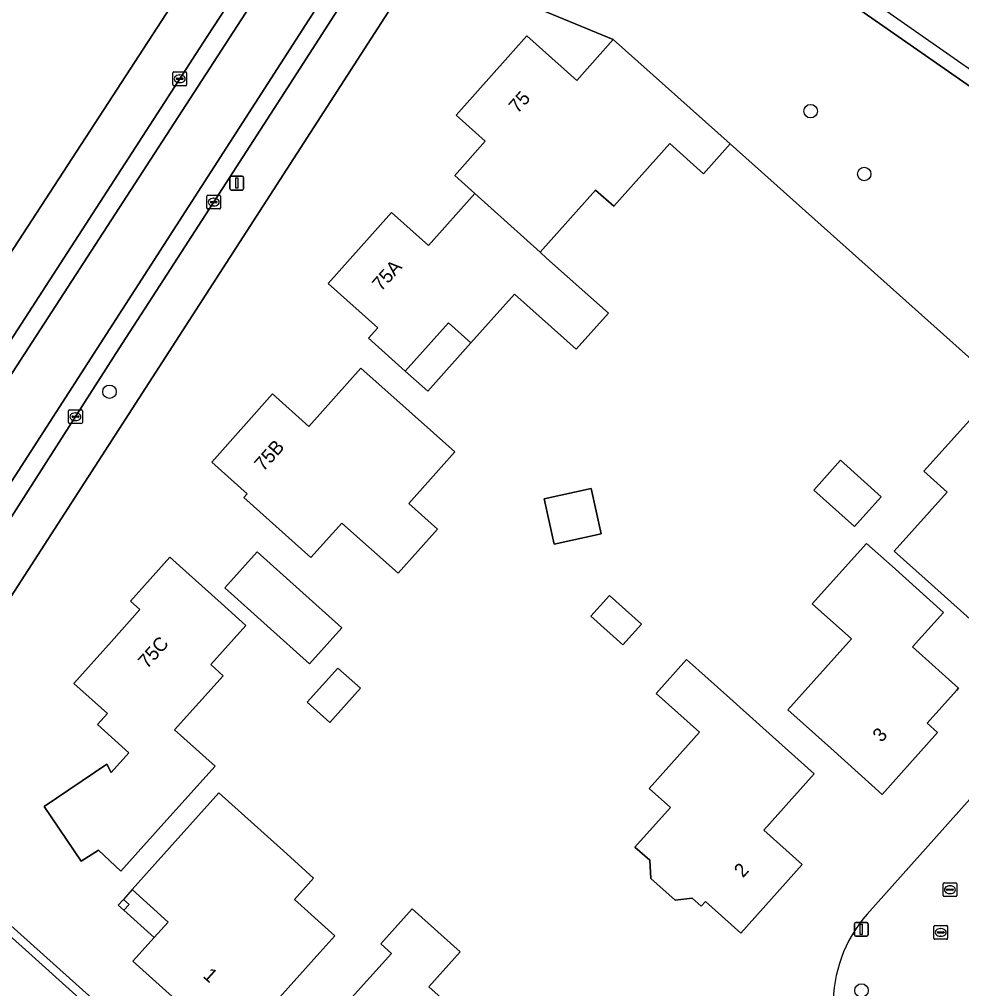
# Model space of a CAD drawing. Extents: x 157648 to 158502, y 379212 to 380938.
# Drawn here: x 158332.6 to 158400.9, y 380315 to 380385.3 of the extents above; entities that cross this region are included whole.
import ezdxf

# ---------------------------------------------------------------- set-up
doc = ezdxf.new("R2010")
doc.units = 0
for name, color, linetype in [('IMGEO_Boom', 7, 'Continuous'), ('IMGEO_Erf', 7, 'Continuous'), ('IMGEO_Groenvoorziening', 7, 'Continuous'), ('IMGEO_Kolk', 7, 'Continuous'), ('IMGEO_Lichtmast', 7, 'Continuous'), ('IMGEO_Pand', 7, 'Continuous'), ('IMGEO_Pand_nummerreeks', 7, 'Continuous'), ('IMGEO_Pand_overbouw', 7, 'Continuous'), ('IMGEO_Rijbaan_lokaal_gesloten', 7, 'Continuous'), ('IMGEO_Rijbaan_lokaal_open', 7, 'Continuous'), ('IMGEO_Rioolput', 7, 'Continuous'), ('IMGEO_Voetpad_halfverhard', 7, 'Continuous'), ('IMGEO_Voetpad_open', 7, 'Continuous')]:
    doc.layers.add(name, color=color, linetype=linetype)

msp = doc.modelspace()

# ---------------------------------------------------------------- linework, layer by layer
at = {"layer": 'IMGEO_Boom'}
for centre in [(158389.933, 380378.601), (158393.821, 380374.044), (158339.099, 380358.249), (158393.623, 380314.818)]:
    msp.add_circle(centre, 0.489, dxfattribs=at)
at = {"layer": 'IMGEO_Erf'}
for points in [[(158316.304, 380344.56), (158318.204, 380347.27), (158351.3, 380398.128)], [(158419.585, 380344.516), (158384.11, 380376.231), (158382.179, 380374.067), (158379.725, 380376.256), (158375.66, 380371.701), (158374.337, 380372.882), (158370.314, 380368.375), (158370.793, 380367.947), (158375.27, 380363.952), (158372.94, 380361.341), (158368.463, 380365.336), (158365.306, 380361.798), (158363.677, 380363.248), (158360.547, 380359.74), (158357.872, 380362.126), (158358.554, 380362.889), (158354.947, 380366.107), (158359.542, 380371.257), (158362.221, 380368.867), (158365.588, 380372.639), (158364.13, 380373.94), (158366.345, 380376.422), (158364.227, 380378.312), (158369.358, 380384.063), (158372.973, 380380.837), (158375.622, 380383.806), (158361.728, 380389.558), (158328.274, 380337.71)], [(158394.031, 380320.367), (158410.74, 380339.08)], [(158328.87, 380322.271), (158368.445, 380286.775), (158375.993, 380286.676), (158378.309, 380289.272), (158394.201, 380307.087)]]:
    msp.add_lwpolyline(points, dxfattribs=at)
for points in [[(158360.024, 380345.08), (158355.936, 380348.728), (158353.707, 380346.23), (158352.567, 380347.248), (158348.836, 380350.576), (158349.085, 380350.855), (158346.509, 380353.153), (158350.913, 380358.088), (158353.544, 380355.74), (158357.315, 380359.966), (158361.046, 380356.637), (158364.131, 380353.884), (158360.797, 380350.148), (158362.884, 380348.285)], [(158396.001, 380346.677), (158399.838, 380350.967), (158398.148, 380352.478), (158402.774, 380357.649), (158409.697, 380351.455), (158413.423, 380348.121), (158408.781, 380342.932), (158405.788, 380345.611), (158401.967, 380341.34), (158398.241, 380344.674)], [(158390.163, 380351.114), (158392.11, 380353.281), (158395.052, 380350.639), (158393.105, 380348.472)], [(158371.338, 380347.206), (158370.62, 380350.479), (158374.022, 380351.226), (158374.741, 380347.953)], [(158393.996, 380347.248), (158395.843, 380345.59), (158399.562, 380342.249), (158397.311, 380339.742), (158400.653, 380336.741), (158400.512, 380336.585), (158398.381, 380334.212), (158399.143, 380333.527), (158395.118, 380329.046), (158391.398, 380332.387), (158388.283, 380335.185), (158392.892, 380340.316), (158390.057, 380342.863)], [(158348.988, 380341.29), (158346.444, 380338.456), (158347.339, 380337.653), (158343.819, 380333.731), (158346.759, 380331.093), (158343.254, 380327.187), (158339.914, 380323.465), (158338.29, 380324.99), (158337.052, 380324.195), (158334.36, 380328.157), (158338.909, 380331.243), (158339.217, 380330.643), (158340.493, 380332.065), (158338.223, 380334.102), (158338.944, 380334.905), (158336.503, 380337.096), (158339.234, 380340.139), (158341.304, 380342.445), (158340.614, 380343.064), (158343.468, 380346.245), (158347.188, 380342.905)], [(158353.601, 380338.522), (158347.462, 380344.033), (158349.8, 380346.637), (158355.939, 380341.126)], [(158374.005, 380341.963), (158375.351, 380343.468), (158377.672, 380341.392), (158376.326, 380339.887)], [(158381.871, 380333.563), (158378.74, 380336.365), (158380.94, 380338.824), (158384.071, 380336.022), (158386.47, 380333.876), (158390.196, 380330.543), (158386.537, 380326.452), (158389.318, 380323.964), (158384.867, 380318.989), (158382.307, 380321.279), (158381.991, 380320.927), (158381.336, 380321.513), (158380.122, 380321.377), (158378.36, 380322.953), (158378.265, 380324.261), (158377.197, 380325.216), (158379.773, 380328.095), (158378.221, 380329.483)], [(158355.071, 380334.267), (158353.436, 380335.735), (158355.659, 380338.21), (158357.294, 380336.742)], [(158355.447, 380318.787), (158354.355, 380317.57), (158351.014, 380313.849), (158350.736, 380314.098), (158347.711, 380310.729), (158340.792, 380316.939), (158342.332, 380318.654), (158343.34, 380319.777), (158340.742, 380322.142), (158344.082, 380325.864), (158347.027, 380329.146), (158351.947, 380324.73), (158353.898, 380322.979), (158352.505, 380321.427)], [(158340.144, 380320.652), (158339.734, 380321.019), (158340.101, 380321.428), (158340.511, 380321.061)], [(158364.043, 380313.479), (158361.873, 380311.061), (158362.614, 380310.396), (158366.008, 380310.469), (158369.233, 380307.574), (158366.877, 380304.95), (158364.506, 380302.309), (158361.166, 380298.587), (158356.164, 380303.077), (158357.031, 380304.043), (158355.752, 380305.191), (158354.244, 380306.544), (158356.477, 380309.032), (158353.964, 380311.288), (158357.304, 380315.009), (158359.55, 380317.511), (158358.771, 380318.21), (158361.051, 380320.752), (158364.534, 380317.626), (158362.253, 380315.085)]]:
    msp.add_lwpolyline(points, close=True, dxfattribs=at)
msp.add_arc((158401.513, 380313.822), 9.941, 138.82146, 222.64537, dxfattribs=at)
at = {"layer": 'IMGEO_Groenvoorziening'}
msp.add_lwpolyline([(158402.947, 380379.387), (158369.975, 380402.34), (158361.728, 380389.558), (158375.622, 380383.806), (158384.11, 380376.231), (158419.585, 380344.516), (158420.553, 380345.607), (158421.612, 380346.776), (158418.197, 380350.76), (158415.028, 380355.312), (158413.645, 380359.519), (158410.836, 380367.337), (158408.791, 380371.576), (158405.765, 380376.056)], close=True, dxfattribs=at)
at = {"layer": 'IMGEO_Kolk'}
for p, q in [((158343.689, 380380.525), (158343.689, 380381.377)), ((158343.764, 380381.451), (158344.616, 380381.451)), ((158344.177, 380381.231), (158344.202, 380381.231)), ((158344.69, 380381.377), (158344.69, 380380.525)), ((158343.948, 380380.945), (158343.948, 380380.957)), ((158344.386, 380380.908), (158343.988, 380380.908)), ((158343.991, 380380.994), (158344.389, 380380.994)), ((158344.2, 380380.671), (158344.175, 380380.671)), ((158344.432, 380380.957), (158344.432, 380380.945)), ((158344.616, 380380.451), (158343.764, 380380.451)), ((158346.151, 380371.581), (158346.151, 380372.433)), ((158346.226, 380372.507), (158347.078, 380372.507)), ((158346.453, 380372.05), (158346.851, 380372.05)), ((158346.639, 380372.287), (158346.664, 380372.287)), ((158347.152, 380372.433), (158347.152, 380371.581)), ((158347.078, 380371.507), (158346.226, 380371.507)), ((158346.41, 380372.001), (158346.41, 380372.013)), ((158346.848, 380371.964), (158346.45, 380371.964)), ((158346.662, 380371.727), (158346.637, 380371.727)), ((158346.894, 380372.013), (158346.894, 380372.001)), ((158336.127, 380356.012), (158336.127, 380356.864)), ((158336.202, 380356.938), (158337.054, 380356.938)), ((158336.615, 380356.718), (158336.64, 380356.718)), ((158337.128, 380356.864), (158337.128, 380356.012)), ((158337.054, 380355.938), (158336.202, 380355.938)), ((158336.386, 380356.432), (158336.386, 380356.444)), ((158336.824, 380356.395), (158336.426, 380356.395)), ((158336.429, 380356.481), (158336.827, 380356.481)), ((158336.638, 380356.158), (158336.613, 380356.158)), ((158336.87, 380356.444), (158336.87, 380356.432))]:
    msp.add_line(p, q, dxfattribs=at)
for points in [[(158343.689, 380380.525), (158343.689, 380381.377)], [(158343.764, 380381.451), (158344.616, 380381.451)], [(158344.69, 380381.377), (158344.69, 380380.525)], [(158344.616, 380380.451), (158343.764, 380380.451)], [(158346.151, 380371.581), (158346.151, 380372.433)], [(158346.226, 380372.507), (158347.078, 380372.507)], [(158347.152, 380372.433), (158347.152, 380371.581)], [(158347.078, 380371.507), (158346.226, 380371.507)], [(158336.127, 380356.012), (158336.127, 380356.864)], [(158336.202, 380356.938), (158337.054, 380356.938)], [(158337.128, 380356.864), (158337.128, 380356.012)], [(158337.054, 380355.938), (158336.202, 380355.938)]]:
    msp.add_lwpolyline(points, dxfattribs=at)
for centre, radius, start, end in [((158343.766, 380381.375), 0.0765, 91.55205, 178.44795), ((158343.766, 380381.375), 0.0765, 91.55205, 178.44795), ((158344.614, 380381.375), 0.0765, 1.55205, 88.44795), ((158344.614, 380381.375), 0.0765, 1.55205, 88.44795), ((158343.766, 380380.527), 0.0765, 181.55205, 268.44795), ((158343.766, 380380.527), 0.0765, 181.55205, 268.44795), ((158343.988, 380380.954), 0.0403, 85.87752, 175.75265), ((158343.985, 380380.944), 0.0366, 178.93798, 274.71019), ((158344.389, 380380.951), 0.043, 264.86636, 352.45326), ((158344.393, 380380.956), 0.0386, 1.73085, 96.63898), ((158344.614, 380380.527), 0.0765, 271.55205, 358.44795), ((158344.614, 380380.527), 0.0765, 271.55205, 358.44795), ((158346.228, 380372.431), 0.0765, 91.55205, 178.44795), ((158346.228, 380372.431), 0.0765, 91.55205, 178.44795), ((158346.45, 380372.01), 0.0403, 85.87752, 175.75265), ((158346.855, 380372.012), 0.0386, 1.73085, 96.63898), ((158347.076, 380372.431), 0.0765, 1.55205, 88.44795), ((158347.076, 380372.431), 0.0765, 1.55205, 88.44795), ((158346.228, 380371.583), 0.0765, 181.55205, 268.44795), ((158346.228, 380371.583), 0.0765, 181.55205, 268.44795), ((158346.447, 380372), 0.0366, 178.93798, 274.71019), ((158346.851, 380372.007), 0.043, 264.86636, 352.45326), ((158347.076, 380371.583), 0.0765, 271.55205, 358.44795), ((158347.076, 380371.583), 0.0765, 271.55205, 358.44795), ((158336.204, 380356.862), 0.0765, 91.55205, 178.44795), ((158336.204, 380356.862), 0.0765, 91.55205, 178.44795), ((158337.052, 380356.862), 0.0765, 1.55205, 88.44795), ((158337.052, 380356.862), 0.0765, 1.55205, 88.44795), ((158336.204, 380356.014), 0.0765, 181.55205, 268.44795), ((158336.204, 380356.014), 0.0765, 181.55205, 268.44795), ((158336.426, 380356.441), 0.0403, 85.87752, 175.75265), ((158336.423, 380356.431), 0.0366, 178.93798, 274.71019), ((158336.827, 380356.438), 0.043, 264.86636, 352.45326), ((158336.831, 380356.443), 0.0386, 1.73085, 96.63898), ((158337.052, 380356.014), 0.0765, 271.55205, 358.44795), ((158337.052, 380356.014), 0.0765, 271.55205, 358.44795)]:
    msp.add_arc(centre, radius, start, end, dxfattribs=at)
for centre, major_axis, ratio, start_param, end_param in [((158344.176, 380380.951), (-0.387, 0.002), 0.722429, 4.712389, 7.853982), ((158344.201, 380380.951), (-0.39, 0.002), 0.717154, 1.570796, 4.712389), ((158346.638, 380372.007), (-0.387, 0.002), 0.722429, 4.712389, 7.853982), ((158346.663, 380372.007), (-0.39, 0.002), 0.717154, 1.570796, 4.712389), ((158336.614, 380356.438), (-0.387, 0.002), 0.722429, 4.712389, 7.853982), ((158336.639, 380356.438), (-0.39, 0.002), 0.717154, 1.570796, 4.712389)]:
    msp.add_ellipse(centre, major_axis=major_axis, ratio=ratio, start_param=start_param, end_param=end_param, dxfattribs=at)
at = {"layer": 'IMGEO_Lichtmast'}
for p, q in [((158347.833, 380372.981), (158347.833, 380373.781)), ((158347.833, 380373.781), (158347.833, 380372.981)), ((158347.933, 380373.881), (158348.723, 380373.881)), ((158348.723, 380373.881), (158347.933, 380373.881)), ((158348.823, 380373.781), (158348.823, 380372.981)), ((158348.823, 380372.981), (158348.823, 380373.781)), ((158348.723, 380372.881), (158347.933, 380372.881)), ((158347.933, 380372.881), (158348.723, 380372.881)), ((158393.109, 380318.856), (158393.109, 380319.656)), ((158393.109, 380319.656), (158393.109, 380318.856)), ((158393.209, 380319.756), (158393.999, 380319.756)), ((158393.999, 380319.756), (158393.209, 380319.756)), ((158394.099, 380319.656), (158394.099, 380318.856)), ((158394.099, 380318.856), (158394.099, 380319.656)), ((158393.999, 380318.756), (158393.209, 380318.756)), ((158393.209, 380318.756), (158393.999, 380318.756))]:
    msp.add_line(p, q, dxfattribs=at)
for points in [[(158348.253, 380373.756), (158348.403, 380373.756), (158348.403, 380373.006), (158348.253, 380373.006), (158348.253, 380373.756)], [(158393.529, 380319.631), (158393.679, 380319.631), (158393.679, 380318.881), (158393.529, 380318.881), (158393.529, 380319.631)]]:
    msp.add_lwpolyline(points, dxfattribs=at)
for centre, start, end in [((158347.933, 380373.781), 90, 180), ((158347.933, 380373.781), 90, 180), ((158348.723, 380373.781), 0, 90), ((158348.723, 380373.781), 360, 90), ((158347.933, 380372.981), 180, 270), ((158347.933, 380372.981), 180, 270), ((158348.723, 380372.981), 270, 0), ((158348.723, 380372.981), 270, 0), ((158393.209, 380319.656), 90, 180), ((158393.209, 380319.656), 90, 180), ((158393.999, 380319.656), 0, 90), ((158393.999, 380319.656), 360, 90), ((158393.209, 380318.856), 180, 270), ((158393.209, 380318.856), 180, 270), ((158393.999, 380318.856), 270, 0), ((158393.999, 380318.856), 270, 0)]:
    msp.add_arc(centre, 0.1, start, end, dxfattribs=at)
at = {"layer": 'IMGEO_Pand'}
for points in [[(158365.588, 380372.639), (158370.314, 380368.375), (158374.337, 380372.882), (158375.66, 380371.701), (158379.725, 380376.256), (158382.179, 380374.067), (158384.11, 380376.231), (158375.622, 380383.806), (158372.973, 380380.837), (158369.358, 380384.063), (158364.227, 380378.312), (158366.345, 380376.422), (158364.13, 380373.94)], [(158368.463, 380365.336), (158372.94, 380361.341), (158375.27, 380363.952), (158370.793, 380367.947), (158370.314, 380368.375), (158365.588, 380372.639), (158362.221, 380368.867), (158359.542, 380371.257), (158354.947, 380366.107), (158358.554, 380362.889), (158357.872, 380362.126), (158360.547, 380359.74), (158363.677, 380363.248), (158365.306, 380361.798)], [(158364.131, 380353.884), (158361.046, 380356.637), (158357.315, 380359.966), (158353.544, 380355.74), (158350.913, 380358.088), (158346.509, 380353.153), (158349.085, 380350.855), (158348.836, 380350.576), (158352.567, 380347.248), (158353.707, 380346.23), (158355.936, 380348.728), (158360.024, 380345.08), (158362.884, 380348.285), (158360.797, 380350.148)], [(158409.697, 380351.455), (158402.774, 380357.649), (158398.148, 380352.478), (158399.838, 380350.967), (158396.001, 380346.677), (158398.241, 380344.674), (158401.967, 380341.34), (158405.788, 380345.611), (158408.781, 380342.932), (158413.423, 380348.121)], [(158393.105, 380348.472), (158395.052, 380350.639), (158392.11, 380353.281), (158390.163, 380351.114)], [(158371.338, 380347.206), (158374.741, 380347.953), (158374.022, 380351.226), (158370.62, 380350.479)], [(158400.512, 380336.585), (158400.653, 380336.741), (158397.311, 380339.742), (158399.562, 380342.249), (158395.843, 380345.59), (158393.996, 380347.248), (158390.057, 380342.863), (158392.892, 380340.316), (158388.283, 380335.185), (158391.398, 380332.387), (158395.118, 380329.046), (158399.143, 380333.527), (158398.381, 380334.212)], [(158347.188, 380342.905), (158343.468, 380346.245), (158340.614, 380343.064), (158341.304, 380342.445), (158339.234, 380340.139), (158336.503, 380337.096), (158338.944, 380334.905), (158338.223, 380334.102), (158340.493, 380332.065), (158339.217, 380330.643), (158338.909, 380331.243), (158334.36, 380328.157), (158337.052, 380324.195), (158338.29, 380324.99), (158339.914, 380323.465), (158343.254, 380327.187), (158346.759, 380331.093), (158343.819, 380333.731), (158347.339, 380337.653), (158346.444, 380338.456), (158348.988, 380341.29)], [(158353.601, 380338.522), (158355.939, 380341.126), (158349.8, 380346.637), (158347.462, 380344.033)], [(158374.005, 380341.963), (158376.326, 380339.887), (158377.672, 380341.392), (158375.351, 380343.468)], [(158389.318, 380323.964), (158386.537, 380326.452), (158390.196, 380330.543), (158386.47, 380333.876), (158384.071, 380336.022), (158380.94, 380338.824), (158378.74, 380336.365), (158381.871, 380333.563), (158378.221, 380329.483), (158379.773, 380328.095), (158377.197, 380325.216), (158378.265, 380324.261), (158378.36, 380322.953), (158380.122, 380321.377), (158381.336, 380321.513), (158381.991, 380320.927), (158382.307, 380321.279), (158384.867, 380318.989)], [(158357.294, 380336.742), (158355.659, 380338.21), (158353.436, 380335.735), (158355.071, 380334.267)], [(158352.505, 380321.427), (158353.898, 380322.979), (158351.947, 380324.73), (158347.027, 380329.146), (158344.082, 380325.864), (158340.742, 380322.142), (158343.34, 380319.777), (158342.332, 380318.654), (158340.792, 380316.939), (158347.711, 380310.729), (158350.736, 380314.098), (158351.014, 380313.849), (158354.355, 380317.57), (158355.447, 380318.787)], [(158340.511, 380321.061), (158340.101, 380321.428), (158339.734, 380321.019), (158340.144, 380320.652)], [(158361.873, 380311.061), (158364.043, 380313.479), (158362.253, 380315.085), (158364.534, 380317.626), (158361.051, 380320.752), (158358.771, 380318.21), (158359.55, 380317.511), (158357.304, 380315.009), (158353.964, 380311.288), (158356.477, 380309.032), (158354.244, 380306.544), (158355.752, 380305.191), (158357.031, 380304.043), (158356.164, 380303.077), (158361.166, 380298.587), (158364.506, 380302.309), (158366.877, 380304.95), (158369.233, 380307.574), (158366.008, 380310.469), (158362.614, 380310.396)]]:
    msp.add_lwpolyline(points, close=True, dxfattribs=at)
at = {"layer": 'IMGEO_Pand_overbouw'}
for points in [[(158365.306, 380361.798), (158363.677, 380363.248), (158360.547, 380359.74), (158362.173, 380358.288)], [(158340.144, 380320.652), (158342.332, 380318.654), (158343.34, 380319.777), (158340.742, 380322.142), (158340.101, 380321.428), (158340.511, 380321.061)]]:
    msp.add_lwpolyline(points, close=True, dxfattribs=at)
at = {"layer": 'IMGEO_Rijbaan_lokaal_gesloten'}
for points in [[(158321.913, 380335.046), (158322.556, 380335.707), (158323.969, 380337.301), (158322.8, 380338.281), (158325.582, 380341.817), (158354.457, 380386.687), (158358.544, 380392.841), (158366.85, 380405.76), (158366.882, 380405.811), (158366.882, 380405.811), (158364.309, 380407.61), (158389.416, 380445.887), (158403.005, 380466.605), (158407.741, 380473.826)], [(158375.308, 380426.619), (158386.021, 380442.934), (158397.472, 380460.149), (158396.313, 380460.934), (158384.854, 380443.705), (158380.617, 380437.253), (158376.38, 380430.8), (158374.16, 380427.419), (158368.874, 380419.368), (158366.413, 380415.445), (158363.995, 380411.592), (158361.927, 380408.296), (158354.389, 380396.614), (158353.953, 380395.948), (158348.618, 380387.799), (158348.419, 380387.488), (158346.168, 380384.007), (158332.685, 380363.158), (158330.179, 380359.3), (158327.688, 380355.467), (158321.705, 380346.258)], [(158252.667, 380319.58), (158297.379, 380328.323), (158300.886, 380329.108), (158304.148, 380330.07), (158305.918, 380330.827), (158306.936, 380331.323), (158307.953, 380331.819), (158311.501, 380333.875), (158315.073, 380336.434), (158317.032, 380338.206), (158318.518, 380339.79), (158319.987, 380341.493), (158321.746, 380343.769), (158349.792, 380387.036), (158357.742, 380399.152), (158358.865, 380400.883), (158359.212, 380401.425), (158375.308, 380426.619)], [(158357.468, 380398.711), (158357.742, 380399.152), (158349.792, 380387.036), (158321.746, 380343.769), (158319.987, 380341.493), (158318.518, 380339.79), (158317.032, 380338.206), (158315.073, 380336.434), (158311.501, 380333.875), (158307.953, 380331.819), (158306.936, 380331.323), (158308.481, 380327.416), (158309.051, 380326.149), (158309.29, 380326.255)]]:
    msp.add_lwpolyline(points, dxfattribs=at)
msp.add_lwpolyline([(158368.031, 380405.008), (158366.882, 380405.811), (158366.882, 380405.811), (158366.85, 380405.76), (158358.544, 380392.841), (158354.457, 380386.687), (158325.582, 380341.817), (158322.8, 380338.281), (158323.969, 380337.301), (158326.722, 380341.002), (158328.295, 380343.434), (158334.336, 380352.863), (158336.345, 380355.999), (158339.776, 380361.354), (158343.276, 380366.777), (158345.303, 380369.919), (158351.519, 380379.552), (158355.628, 380385.92), (158359.345, 380391.517), (158359.716, 380392.075), (158367.444, 380404.078)], close=True, dxfattribs=at)
at = {"layer": 'IMGEO_Rijbaan_lokaal_open'}
msp.add_lwpolyline([(158369.829, 380284.728), (158368.046, 380286.323), (158351.223, 380301.374), (158347.107, 380305.076), (158338.137, 380313.159), (158333.974, 380316.904), (158322.192, 380327.468)], dxfattribs=at)
at = {"layer": 'IMGEO_Rioolput'}
for p, q in [((158399.535, 380321.704), (158399.535, 380322.556)), ((158399.61, 380322.63), (158400.462, 380322.63)), ((158399.794, 380322.124), (158399.794, 380322.136)), ((158399.837, 380322.173), (158400.235, 380322.173)), ((158400.023, 380322.41), (158400.048, 380322.41)), ((158400.278, 380322.136), (158400.278, 380322.124)), ((158400.536, 380322.556), (158400.536, 380321.704)), ((158400.462, 380321.63), (158399.61, 380321.63)), ((158400.232, 380322.087), (158399.834, 380322.087)), ((158400.046, 380321.85), (158400.021, 380321.85)), ((158398.87, 380318.606), (158398.87, 380319.458)), ((158398.945, 380319.532), (158399.797, 380319.532)), ((158399.358, 380319.312), (158399.383, 380319.312)), ((158399.871, 380319.458), (158399.871, 380318.606)), ((158399.129, 380319.026), (158399.129, 380319.038)), ((158399.567, 380318.989), (158399.169, 380318.989)), ((158399.172, 380319.075), (158399.57, 380319.075)), ((158399.381, 380318.752), (158399.356, 380318.752)), ((158399.613, 380319.038), (158399.613, 380319.026)), ((158399.797, 380318.532), (158398.945, 380318.532))]:
    msp.add_line(p, q, dxfattribs=at)
for points in [[(158399.535, 380321.704), (158399.535, 380322.556)], [(158399.61, 380322.63), (158400.462, 380322.63)], [(158400.536, 380322.556), (158400.536, 380321.704)], [(158400.462, 380321.63), (158399.61, 380321.63)], [(158398.87, 380318.606), (158398.87, 380319.458)], [(158398.945, 380319.532), (158399.797, 380319.532)], [(158399.871, 380319.458), (158399.871, 380318.606)], [(158399.797, 380318.532), (158398.945, 380318.532)]]:
    msp.add_lwpolyline(points, dxfattribs=at)
for centre, radius, start, end in [((158399.612, 380322.554), 0.0765, 91.55205, 178.44795), ((158399.612, 380322.554), 0.0765, 91.55205, 178.44795), ((158399.834, 380322.133), 0.0403, 85.87752, 175.75265), ((158399.831, 380322.123), 0.0366, 178.93798, 274.71019), ((158400.235, 380322.13), 0.043, 264.86636, 352.45326), ((158400.239, 380322.135), 0.0386, 1.73085, 96.63898), ((158400.46, 380322.554), 0.0765, 1.55205, 88.44795), ((158400.46, 380322.554), 0.0765, 1.55205, 88.44795), ((158399.612, 380321.706), 0.0765, 181.55205, 268.44795), ((158399.612, 380321.706), 0.0765, 181.55205, 268.44795), ((158400.46, 380321.706), 0.0765, 271.55205, 358.44795), ((158400.46, 380321.706), 0.0765, 271.55205, 358.44795), ((158398.947, 380319.456), 0.0765, 91.55205, 178.44795), ((158398.947, 380319.456), 0.0765, 91.55205, 178.44795), ((158399.795, 380319.456), 0.0765, 1.55205, 88.44795), ((158399.795, 380319.456), 0.0765, 1.55205, 88.44795), ((158399.169, 380319.035), 0.0403, 85.87752, 175.75265), ((158399.166, 380319.025), 0.0366, 178.93798, 274.71019), ((158399.57, 380319.032), 0.043, 264.86636, 352.45326), ((158399.574, 380319.037), 0.0386, 1.73085, 96.63898), ((158398.947, 380318.608), 0.0765, 181.55205, 268.44795), ((158398.947, 380318.608), 0.0765, 181.55205, 268.44795), ((158399.795, 380318.608), 0.0765, 271.55205, 358.44795), ((158399.795, 380318.608), 0.0765, 271.55205, 358.44795)]:
    msp.add_arc(centre, radius, start, end, dxfattribs=at)
for centre, major_axis, ratio, start_param, end_param in [((158400.022, 380322.13), (-0.387, 0.002), 0.722429, 4.712389, 7.853982), ((158400.047, 380322.13), (-0.39, 0.002), 0.717154, 1.570796, 4.712389), ((158399.357, 380319.032), (-0.387, 0.002), 0.722429, 4.712389, 7.853982), ((158399.382, 380319.032), (-0.39, 0.002), 0.717154, 1.570796, 4.712389)]:
    msp.add_ellipse(centre, major_axis=major_axis, ratio=ratio, start_param=start_param, end_param=end_param, dxfattribs=at)
at = {"layer": 'IMGEO_Voetpad_halfverhard'}
msp.add_lwpolyline([(158462.662, 380311.354), (158457.575, 380320.192), (158438.08, 380339.298), (158427.503, 380344.052), (158415.923, 380354.364), (158413.112, 380368.961), (158405.467, 380378.834), (158370.557, 380403.242), (158369.975, 380402.34), (158402.947, 380379.387), (158405.765, 380376.056), (158408.791, 380371.576), (158410.836, 380367.337), (158413.645, 380359.519), (158415.028, 380355.312), (158418.197, 380350.76), (158421.612, 380346.776), (158423.866, 380344.782), (158424.917, 380344.915), (158428.585, 380342.765), (158430.881, 380341.603), (158433.276, 380340.664)], dxfattribs=at)
at = {"layer": 'IMGEO_Voetpad_open'}
for points in [[(158396.337, 380467.313), (158395.958, 380466.74), (158388.093, 380454.893), (158382.664, 380446.693), (158356.951, 380407.019), (158354.764, 380403.614), (158353.642, 380401.727), (158351.3, 380398.128), (158318.204, 380347.27), (158316.304, 380344.56)], [(158321.705, 380346.258), (158327.688, 380355.467), (158330.179, 380359.3), (158332.685, 380363.158), (158346.168, 380384.007), (158348.419, 380387.488), (158348.618, 380387.799), (158353.953, 380395.948), (158354.389, 380396.614), (158361.927, 380408.296), (158363.995, 380411.592)], [(158370.557, 380403.242), (158368.031, 380405.008), (158367.444, 380404.078), (158359.716, 380392.075), (158359.345, 380391.517), (158355.628, 380385.92), (158351.519, 380379.552), (158345.303, 380369.919), (158343.276, 380366.777), (158339.776, 380361.354), (158336.345, 380355.999), (158334.336, 380352.863), (158328.295, 380343.434), (158326.722, 380341.002), (158323.969, 380337.301), (158322.556, 380335.707)], [(158327.111, 380336.37), (158328.274, 380337.71), (158361.728, 380389.558), (158369.975, 380402.34), (158370.557, 380403.242)], [(158410.74, 380339.08), (158394.031, 380320.367)], [(158322.192, 380327.468), (158333.974, 380316.904), (158338.137, 380313.159), (158347.107, 380305.076), (158351.223, 380301.374), (158368.046, 380286.323), (158368.445, 380286.775), (158328.87, 380322.271)]]:
    msp.add_lwpolyline(points, dxfattribs=at)
msp.add_arc((158401.513, 380313.822), 9.941, 138.82146, 222.64537, dxfattribs=at)

# ---------------------------------------------------------------- texts
at = {"layer": 'IMGEO_Pand_nummerreeks'}
for s, rotation, p in [('75', 48.26089, (158368.689, 380378.388)), ('75A', 48.26024, (158358.788, 380365.486)), ('75B', 48.25451, (158350.255, 380352.425)), ('75C', 48.087, (158341.82, 380338.111)), ('3', 48.06864, (158395.072, 380332.765)), ('2', 48.18002, (158385.029, 380322.949)), ('1', 318.09387, (158345.815, 380315.817))]:
    msp.add_text(s, height=1, rotation=rotation, dxfattribs=at).set_placement(p)

doc.saveas('drawing.dxf')
